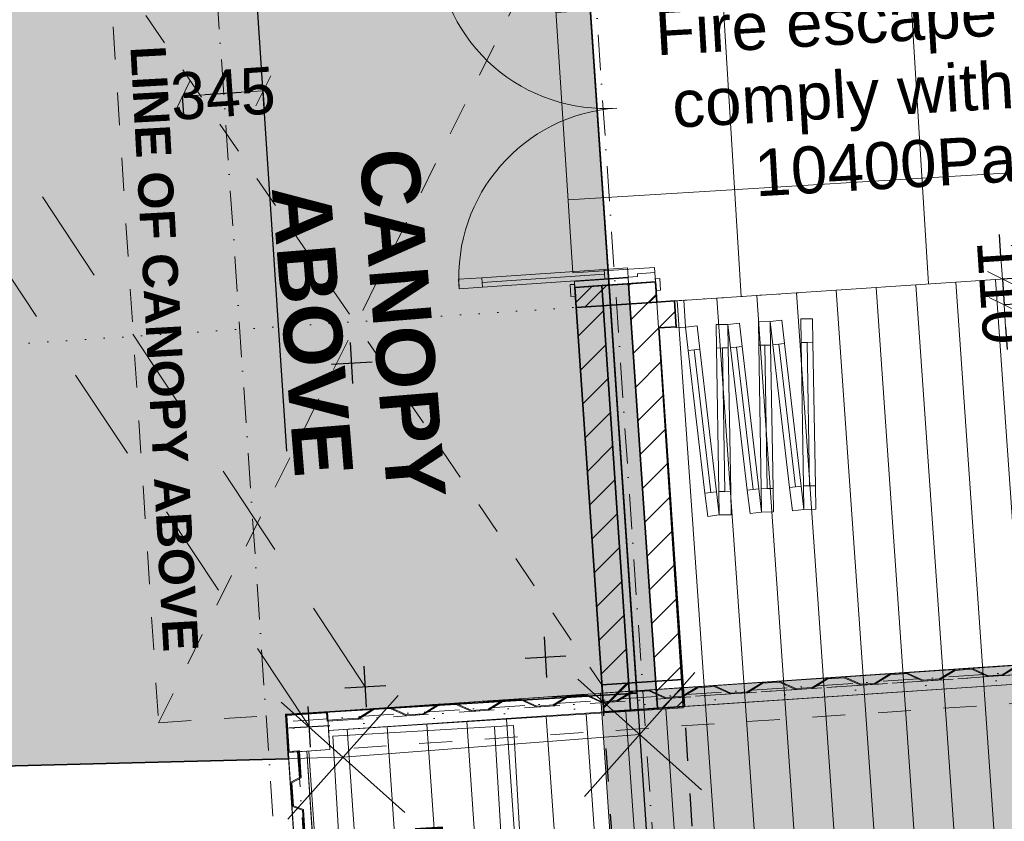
# Model space of a CAD drawing. Header units: millimetres. Extents: x -115474967 to 444143, y -74377 to 241828222.
# Tile 484 of 590: x 282155 to 286352, y 235909 to 239324. Entities that reach past the tile are written whole.
import ezdxf
from ezdxf.enums import TextEntityAlignment as Align

# ---------------------------------------------------------------- set-up
doc = ezdxf.new("R2010")
doc.units = ezdxf.units.MM
doc.header["$MEASUREMENT"] = 0
for name, pattern in [('Dashed', [280, 140, -140]), ('Dashed Small', [140, 70, -70]), ('Dense Dotted', [80, 0, -80]), ('Dot & Dashed', [280, 150, -60, 0, -70]), ('Dotted', [300, 0, -300]), ('Long Dashed', [700, 400, -300])]:
    doc.linetypes.add(name, pattern=pattern)
for name, color, linetype, lineweight in [('0_Pen_No__10', 9, 'Continuous', 20), ('0_Pen_No__128', 9, 'Continuous', 0), ('0_Pen_No__16', 9, 'Continuous', 20), ('0_Pen_No__3', 7, 'Continuous', 15), ('0_Pen_No__5', 7, 'Continuous', 5), ('0_Pen_No__6', 7, 'Continuous', 5), ('A_BEAMS_Pen_No__2', 7, 'Continuous', 20), ('A_FLOORS FINISH_Pen_No__128', 9, 'Continuous', 0), ('A_SURVEY_Pen_No__1', 7, 'Continuous', 30), ('A_SURVEY_Pen_No__6', 7, 'Continuous', 5), ('A_WALL LOAD_Pen_No__1', 7, 'Continuous', 30), ('A_WALL LOAD_Pen_No__3', 7, 'Continuous', 15), ('A_WALL LOAD_Pen_No__6', 7, 'Continuous', 5), ('B_CUT OUT_Pen_No__128', 9, 'Continuous', 0), ('B_CUT OUT_Pen_No__3', 30, 'Continuous', 15), ('B_FURN FIXED_Pen_No__4', 7, 'Continuous', 5), ('B_FURN FIXED_Pen_No__86', 255, 'Continuous', 20), ('BUILDING_Pen_No__128', 9, 'Continuous', 0), ('BUILDING_Pen_No__2', 7, 'Continuous', 20), ('C-GRID _Pen_No__5', 7, 'Continuous', 5), ('C_TEXT GA_Pen_No__6', 7, 'Continuous', 5), ('FENCE LINE_Pen_No__15', 9, 'Continuous', 20), ('SEWER LINE_Pen_No__4', 5, 'Continuous', 5), ('SPLITPOLE FENCE_Pen_No__2', 7, 'Continuous', 20), ('Structural Elements_Pen_No__161', 1, 'Continuous', 5)]:
    doc.layers.add(name, color=color, linetype=linetype, lineweight=lineweight)
for name, color, linetype, lineweight, true_color in [('0_Pen_No__7', 7, 'Continuous', 5, 0x3f3f3f), ('A_FLOORS FINISH_Pen_No__168', 7, 'Continuous', 5, 0x996633), ('A_SURVEY_Pen_No__171', 7, 'Continuous', 0, 0xe1e1e1), ('A_WALL LOAD_Pen_No__7', 7, 'Continuous', 5, 0x3f3f3f)]:
    doc.layers.add(name, color=color, linetype=linetype, lineweight=lineweight, true_color=true_color)
doc.layers.add('B_FURN FIXED', color=7, linetype='Continuous')
doc.layers.add('C_DIMS - GA', color=7, linetype='Continuous')
doc.styles.add('GENERATED_STYLE_1', font='GOTHIC.TTF')
doc.styles.add('GENERATED_STYLE_2', font='arial.ttf')
doc.styles.add('GENERATED_STYLE_6', font='GOTHICB.TTF')
doc.dimstyles.new('GENERATED_STYLE__3', dxfattribs={"dimtxt": 200, "dimasz": 95, "dimexe": 0.18, "dimexo": 2517.243423, "dimgap": 0.09, "dimtad": 1, "dimdec": 0, "dimzin": 0, "dimdsep": 46, "dimtxsty": 'GENERATED_STYLE_1', "dimblk": 'ARROWHEAD_2', "dimblk1": 'ARROWHEAD_2', "dimblk2": 'ARROWHEAD_2', "dimcen": 0.09, "dimclrd": 7, "dimclre": 7, "dimclrt": 7, "dimadec": 0, "dimazin": 0, "dimtfac": 1, "dimtdec": 4, "dimtmove": 0, "dimatfit": 3, "dimfxl": 1, "dimtolj": 1, "dimtzin": 0, "dimarcsym": 0})
pattern_1 = [(45, (426418.63, 157469.93), (-76.89786, 76.89786), [])]
pattern_2 = [(45, (426418.63, 157469.93), (-127.27922, 127.27922), [])]

# ---------------------------------------------------------------- blocks, each defined once
blk = doc.blocks.new('ARROWHEAD_2')
at = {"color": 0, "linetype": 'Continuous', "lineweight": 0}
for p, q in [((-0.378, -0.655), (0.378, 0.655)), ((0, 0), (-1, 0))]:
    blk.add_line(p, q, dxfattribs=at)
blk = doc.blocks.new('*D919')
at = {"layer": 'C_DIMS - GA', "color": 7, "linetype": 'Continuous', "lineweight": -2, "transparency": 16777216}
for p, q in [((282854.7, 238920.4), (282849.5, 238998)), ((283098.9, 239015), (282944.3, 239004.6)), ((283199, 238943.6), (283193.7, 239021.2))]:
    blk.add_line(p, q, dxfattribs=at)
at = {"layer": 'Defpoints', "color": 0, "linetype": 'Continuous', "transparency": 16777216}
for p in [(282685.8, 241432), (283030, 241455.1), (282849.5, 238998.2)]:
    blk.add_point(p, dxfattribs=at)
at = {"layer": 'C_DIMS - GA', "color": 7, "linetype": 'Continuous', "lineweight": -2, "transparency": 16777216, "xscale": 95, "yscale": 95, "zscale": 95}
for p, rotation in [((283193.7, 239021.4), 3.848130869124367), ((282849.5, 238998.2), 183.8481308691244)]:
    blk.add_blockref('ARROWHEAD_2', p, dxfattribs=dict(at, rotation=rotation))
at = {"layer": 'C_DIMS - GA', "color": 7, "linetype": 'Continuous', "lineweight": 5, "transparency": 16777216, "insert": (283021.6, 239009.8), "char_height": 200, "attachment_point": 5, "rotation": 3.8481, "style": 'GENERATED_STYLE_1'}
blk.add_mtext('\\A1;345', dxfattribs=at)
blk = doc.blocks.new('Refrigerator Side by Side 24[37]', base_point=(-142105.3, 77937.3))
at = {"layer": 'B_FURN FIXED_Pen_No__4', "color": 5, "linetype": 'Continuous', "lineweight": 5}
for p, q in [((-142185.2, 77932.6), (-142238.8, 78842.3)), ((-142128.9, 78336.6), (-142208.7, 78331.9)), ((-142141.9, 78285.8), (-142189.8, 78283)), ((-142189.8, 78283), (-142172.2, 77983.5)), ((-142124.3, 77986.3), (-142141.9, 78285.8)), ((-142172.2, 77983.5), (-142124.3, 77986.3))]:
    blk.add_line(p, q, dxfattribs=at)
at = {"layer": 'B_FURN FIXED_Pen_No__4', "color": 5, "linetype": 'Continuous', "lineweight": 5, "flags": 128}
blk.add_lwpolyline([(-142105.3, 77937.3), (-142158.9, 78847), (-142928.3, 78801.8), (-142874.7, 77892)], close=True, dxfattribs=at)
at = {"layer": 'B_FURN FIXED_Pen_No__86', "color": 255, "lineweight": 20, "style": 'GENERATED_STYLE_2'}
blk.add_attdef('txt', text='', height=120, rotation=273.3691, dxfattribs=at).set_placement((-142516.8, 78376.4), align=Align.MIDDLE_CENTER)
blk = doc.blocks.new('*D933')
at = {"layer": 'C_DIMS - GA', "color": 7, "linetype": 'Continuous', "lineweight": -2, "transparency": 16777216}
for p, q in [((283928.2, 248298.7), (284082.8, 248309.2)), ((284220.6, 247683.3), (284177.5, 248315.8)), ((284407.4, 239861.1), (283833.4, 248292.4))]:
    blk.add_line(p, q, dxfattribs=at)
at = {"layer": 'Defpoints', "color": 0, "linetype": 'Continuous', "transparency": 16777216}
for p in [(284177.5, 248315.7), (284391.6, 245171.9), (284578.4, 237349.7)]:
    blk.add_point(p, dxfattribs=at)
at = {"layer": 'C_DIMS - GA', "color": 7, "linetype": 'Continuous', "lineweight": -2, "transparency": 16777216, "xscale": 95, "yscale": 95, "zscale": 95}
for p, rotation in [((283833.4, 248292.2), 183.8948661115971), ((284177.5, 248315.7), 3.89486611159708)]:
    blk.add_blockref('ARROWHEAD_2', p, dxfattribs=dict(at, rotation=rotation))
at = {"layer": 'C_DIMS - GA', "color": 7, "linetype": 'Continuous', "lineweight": 5, "transparency": 16777216, "insert": (284005.5, 248303.9), "char_height": 200, "attachment_point": 5, "rotation": 3.8949, "style": 'GENERATED_STYLE_1'}
blk.add_mtext('\\A1;345', dxfattribs=at)
blk = doc.blocks.new('*D935')
at = {"layer": 'C_DIMS - GA', "color": 7, "linetype": 'Continuous', "lineweight": -2, "transparency": 16777216}
for p, q in [((283890.3, 248854.7), (284044.9, 248865.3)), ((284751.6, 239884.6), (284139.7, 248871.9)), ((284407.4, 239861.1), (283795.5, 248848.5))]:
    blk.add_line(p, q, dxfattribs=at)
at = {"layer": 'Defpoints', "color": 0, "linetype": 'Continuous', "transparency": 16777216}
for p in [(284139.7, 248871.7), (284922.6, 237373.1), (284578.4, 237349.7)]:
    blk.add_point(p, dxfattribs=at)
at = {"layer": 'C_DIMS - GA', "color": 7, "linetype": 'Continuous', "lineweight": -2, "transparency": 16777216, "xscale": 95, "yscale": 95, "zscale": 95}
for p, rotation in [((283795.5, 248848.3), 183.8948661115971), ((284139.7, 248871.7), 3.89486611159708)]:
    blk.add_blockref('ARROWHEAD_2', p, dxfattribs=dict(at, rotation=rotation))
at = {"layer": 'C_DIMS - GA', "color": 7, "linetype": 'Continuous', "lineweight": 5, "transparency": 16777216, "insert": (283967.6, 248860), "char_height": 200, "attachment_point": 5, "rotation": 3.8949, "style": 'GENERATED_STYLE_1'}
blk.add_mtext('\\A1;345', dxfattribs=at)
blk = doc.blocks.new('*D946')
at = {"layer": 'C_DIMS - GA', "color": 7, "linetype": 'Continuous', "lineweight": -2, "transparency": 16777216}
for p, q in [((288391.7, 239777.5), (287145.7, 239695.3)), ((288538.2, 238999.6), (288486.5, 239783.6)), ((283260.1, 239439.1), (286551.6, 239656.1)), ((283293.7, 237486.2), (283165.3, 239432.6))]:
    blk.add_line(p, q, dxfattribs=at)
at = {"layer": 'Defpoints', "color": 0, "linetype": 'Continuous', "transparency": 16777216}
for p in [(288372.6, 241511.4), (283128, 239998), (288486.5, 239783.8)]:
    blk.add_point(p, dxfattribs=at)
at = {"layer": 'C_DIMS - GA', "color": 7, "linetype": 'Continuous', "lineweight": -2, "transparency": 16777216, "xscale": 95, "yscale": 95, "zscale": 95}
for p, rotation in [((288486.5, 239783.8), 3.773374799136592), ((283165.3, 239432.8), 183.7733747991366)]:
    blk.add_blockref('ARROWHEAD_2', p, dxfattribs=dict(at, rotation=rotation))
at = {"layer": 'C_DIMS - GA', "color": 7, "linetype": 'Continuous', "lineweight": 5, "transparency": 16777216, "insert": (286848.6, 239675.7), "char_height": 200, "attachment_point": 5, "rotation": 3.7734, "style": 'GENERATED_STYLE_1'}
blk.add_mtext('\\A1;5333', dxfattribs=at)
blk = doc.blocks.new('*D951')
at = {"layer": 'C_DIMS - GA', "color": 7, "linetype": 'Continuous', "lineweight": -2, "transparency": 16777216}
for p, q in [((285382.3, 246383.7), (280360.8, 246055.9)), ((280367.2, 245961.1), (280737.6, 240286.5)), ((281155.9, 233877.2), (280784.7, 239564.8)), ((280940.7, 233768), (281161.9, 233782.4))]:
    blk.add_line(p, q, dxfattribs=at)
at = {"layer": 'Defpoints', "color": 0, "linetype": 'Continuous', "transparency": 16777216}
for p in [(287894.2, 246547.6), (280361, 246055.9), (283452.6, 233931.9)]:
    blk.add_point(p, dxfattribs=at)
at = {"layer": 'C_DIMS - GA', "color": 7, "linetype": 'Continuous', "lineweight": -2, "transparency": 16777216, "xscale": 95, "yscale": 95, "zscale": 95}
for p, rotation in [((280361, 246055.9), 93.73419209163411), ((281162.1, 233782.4), 273.7341920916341)]:
    blk.add_blockref('ARROWHEAD_2', p, dxfattribs=dict(at, rotation=rotation))
at = {"layer": 'C_DIMS - GA', "color": 7, "linetype": 'Continuous', "lineweight": 5, "transparency": 16777216, "insert": (280761.1, 239925.7), "char_height": 200, "attachment_point": 5, "rotation": 273.7342, "style": 'GENERATED_STYLE_1'}
blk.add_mtext('\\A1;12300', dxfattribs=at)
blk = doc.blocks.new('*D961')
at = {"layer": 'C_DIMS - GA', "color": 7, "linetype": 'Continuous', "lineweight": -2, "transparency": 16777216}
for p, q in [((286338.3, 238314.1), (286332, 238408.8)), ((287211.8, 238276.8), (286344.4, 238219.3)), ((286344.6, 238219.3), (286351.9, 238109.5)), ((287219.1, 238167.1), (286351.7, 238109.5)), ((286358.2, 238014.7), (286364.5, 237919.9))]:
    blk.add_line(p, q, dxfattribs=at)
at = {"layer": 'Defpoints', "color": 0, "linetype": 'Continuous', "transparency": 16777216}
for p in [(289723.5, 238443.6), (289730.8, 238333.8), (286351.9, 238109.5)]:
    blk.add_point(p, dxfattribs=at)
at = {"layer": 'C_DIMS - GA', "color": 7, "linetype": 'Continuous', "lineweight": -2, "transparency": 16777216, "xscale": 95, "yscale": 95, "zscale": 95}
for p, rotation in [((286344.6, 238219.3), 273.7985553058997), ((286351.9, 238109.5), 93.79855530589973)]:
    blk.add_blockref('ARROWHEAD_2', p, dxfattribs=dict(at, rotation=rotation))
at = {"layer": 'C_DIMS - GA', "color": 7, "linetype": 'Continuous', "lineweight": 5, "transparency": 16777216, "insert": (286348.2, 238164.4), "char_height": 200, "attachment_point": 5, "rotation": 273.7986, "style": 'GENERATED_STYLE_1'}
blk.add_mtext('\\A1;110', dxfattribs=at)

msp = doc.modelspace()

# ---------------------------------------------------------------- hatches: boundary and pattern name
at = {"layer": '0_Pen_No__128', "linetype": 'Continuous', "lineweight": 0}
h = msp.add_hatch(dxfattribs=at)
h.set_pattern_fill('PATTERN__DECK_II_ANGLE', color=9, style=0, pattern_type=2)
h.set_pattern_definition([(94, (426418.63, 157469.93), (169.58589, 11.8586), [])])
h.paths.add_polyline_path([(283477.49492, 236214.74334), (283379.70335, 236208.35415), (283517.52957, 234098.85153), (283620.55157, 234104.24178), (283624.87323, 234023.69027), (295124.17676, 234775.00798), (295117.38012, 234879.03158), (295190.93527, 234883.83711), (295125.71097, 235819.88069), (295115.77394, 235819.92223), (295099.93541, 236055.39006), (295116.20444, 236055.48211), (295053.65588, 236985.38096), (295037.45409, 236984.29116), (295036.94333, 236992.37877), (294975.51327, 236988.14295), (294964.64115, 237149.77756), (294922.76306, 237146.56113), (294809.50293, 238785.9965), (284871.46964, 238121.45541), (284982.93354, 236393.01496), (283472.14871, 236296.56896)])
at = {"layer": '0_Pen_No__7', "linetype": 'Continuous', "lineweight": 5, "true_color": 0x000000}
h = msp.add_hatch(dxfattribs=at)
h.set_pattern_fill('ANSI31', color=18, scale=870, style=0)
h.set_pattern_definition(pattern_1)
h.paths.add_polyline_path([(284865.7728, 238207.39413), (284751.03848, 238199.58222), (284874.1749, 236391.06342), (284988.90927, 236398.87533)])
h = msp.add_hatch(dxfattribs=at)
h.set_pattern_fill('ANSI31', color=18, scale=870, style=0)
h.set_pattern_definition(pattern_1)
h.paths.add_polyline_path([(284636.30411, 238191.77032), (284521.56971, 238183.95839), (284644.70618, 236375.43963), (284759.44053, 236383.25151)])
h = msp.add_hatch(dxfattribs=at)
h.set_pattern_fill('ANSI31', color=18, scale=870, style=0)
h.set_pattern_definition(pattern_1)
h.paths.add_polyline_path([(284871.62344, 238121.46534), (284879.09565, 238011.71926), (284953.60726, 238016.66647), (284946.3198, 238126.42484)])
at = {"layer": 'A_FLOORS FINISH_Pen_No__128', "linetype": 'Continuous', "lineweight": 0}
h = msp.add_hatch(dxfattribs=at)
h.set_pattern_fill('PATTERN__TILES_ANGLED', color=9, style=0, pattern_type=2)
h.set_pattern_definition([(93.5, (426418.6, 157469.9), (798.508, 48.839), []), (183.5, (426418.6, 157469.9), (-48.839, 798.508), [])])
h.paths.add_polyline_path([(286415.73335, 243490.27373), (284170.1251, 243343.33297), (284170.18474, 243342.42161), (282907.08813, 243259.77123), (283152.21209, 239654.47485), (284415.81699, 239737.16066), (284512.80139, 238246.16947), (284861.57786, 238268.99208), (284871.46964, 238121.45541), (294809.54082, 238785.46505), (294681.7275, 240634.84564), (296292.52511, 240746.02175), (296124.99837, 242996.49462), (297098.08165, 243064.59046), (296985.80221, 244781.22992), (293842.13669, 244575.70101), (293710.96244, 246581.19347), (286245.80548, 246094.1274)])
at = {"layer": 'A_SURVEY_Pen_No__171', "linetype": 'Continuous', "lineweight": 0, "true_color": 0xdadada}
h = msp.add_hatch(dxfattribs=at)
h.set_pattern_fill('PATTERN__PAVING', color=254, style=0, pattern_type=2)
h.set_pattern_definition([(0, (426418.63, 157469.93), (0, 400), [300, -100]), (0, (426718.63, 157569.93), (0, 400), [300, -100]), (0, (426618.63, 157669.93), (0, 400), [300, -100]), (0, (426518.63, 157769.93), (0, 400), [300, -100]), (90, (426618.63, 157469.93), (-400, 0), [300, -100]), (90, (426518.63, 157569.93), (-400, 0), [300, -100]), (90, (426418.63, 157669.93), (-400, 0), [300, -100]), (90, (426718.63, 157769.93), (-400, 0), [300, -100])])
h.paths.add_polyline_path([(274322.98051, 244375.21841), (284115.61369, 246300.65971), (284785.88918, 236455.70513), (283289.02398, 236364.4322), (283301.70427, 236175.91624), (280857.38946, 236112.57811), (278437.71445, 236041.0463), (276980.44516, 236207.41591), (275922.74607, 239357.79277), (276575.32784, 239577.01794), (275842.87497, 241775.46185), (278674.9358, 240379.24739), (280388.07276, 240548.36975), (280253.59399, 242041.12579), (279065.36752, 241941.0965), (274426.98035, 243846.28358)])
h.paths.add_polyline_path([(279904.65045, 242112.72932), (279993.27261, 243158.98261), (278947.01916, 243247.60476), (278858.39703, 242201.35142)], flags=0)
at = {"layer": 'A_WALL LOAD_Pen_No__6', "linetype": 'Continuous', "lineweight": 5}
h = msp.add_hatch(dxfattribs=at)
h.set_pattern_fill('_WALL_EXTERNAL', style=0, pattern_type=2)
h.set_pattern_definition(pattern_2)
h.paths.add_polyline_path([(284871.62344, 238121.46533), (284527.42035, 238098.0296), (284521.56973, 238183.95838), (284865.77282, 238207.39411)])
h = msp.add_hatch(dxfattribs=at)
h.set_pattern_fill('_WALL_EXTERNAL', style=0, pattern_type=2)
h.set_pattern_definition(pattern_2)
h.paths.add_polyline_path([(284988.90926, 236398.87534), (284644.70617, 236375.43961), (284636.89426, 236490.17398), (284981.09735, 236513.6097)])
at = {"layer": 'A_WALL LOAD_Pen_No__7', "linetype": 'Continuous', "lineweight": 5, "true_color": 0x9f07ff}
msp.add_hatch(color=190, dxfattribs=at).paths.add_polyline_path([(284636.30411, 238191.77023), (284759.44055, 236383.25153), (284874.1749, 236391.06344), (284751.03841, 238199.5822)])
at = {"layer": 'B_CUT OUT_Pen_No__128', "linetype": 'Continuous', "lineweight": 0, "true_color": 0x2f2f2f}
msp.add_hatch(color=250, dxfattribs=at).paths.add_polyline_path([(284630.76089, 236454.57103), (284743.91116, 234792.62847), (295067.01292, 235495.45766), (294953.86265, 237157.40023)])

# ---------------------------------------------------------------- linework, layer by layer
at = {"layer": '0_Pen_No__10', "color": 25, "linetype": 'Dot & Dashed', "lineweight": 20, "true_color": 0x996633}
msp.add_line((283320.96974, 236336.51316), (289335.37927, 236741.06473), dxfattribs=at)
at = {"layer": '0_Pen_No__16', "color": 8, "linetype": 'Dense Dotted', "lineweight": 20}
msp.add_line((285472.62242, 238160.81265), (282008.9428, 237934.16351), dxfattribs=at)
at = {"layer": '0_Pen_No__3', "color": 30, "linetype": 'Continuous', "lineweight": 15}
for p, q in [((294964.64207, 237149.77768), (284977.18903, 236478.20387)), ((294970.00929, 237069.95793), (284982.55625, 236398.38411)), ((283466.6227, 236376.37811), (289228.48063, 236763.94212)), ((283471.99167, 236296.55847), (289233.8496, 236684.12248)), ((284977.18903, 236478.20387), (284982.55625, 236398.38411)), ((283466.6227, 236376.37811), (283289.02401, 236364.43216)), ((283289.02401, 236364.43216), (283299.89617, 236202.7974)), ((283477.49485, 236214.74334), (283466.6227, 236376.37811)), ((283471.99167, 236296.55847), (283466.6227, 236376.37811)), ((283299.89617, 236202.7974), (283477.49485, 236214.74334)), ((283299.89617, 236202.7974), (283379.7158, 236208.16636)), ((283299.89617, 236202.7974), (283441.77109, 234093.56353)), ((283379.7158, 236208.16636), (283521.59072, 234098.93249))]:
    msp.add_line(p, q, dxfattribs=at)
at = {"layer": '0_Pen_No__3', "color": 30, "linetype": 'Dotted', "lineweight": 15}
for p, q in [((283318.95637, 236366.44552), (289333.36591, 236770.99709)), ((283322.9831, 236306.58079), (289337.39263, 236711.13236)), ((283322.9831, 236306.58079), (283318.95637, 236366.44552))]:
    msp.add_line(p, q, dxfattribs=at)
at = {"layer": '0_Pen_No__3', "color": 30, "linetype": 'Dashed Small', "lineweight": 15}
for p, q in [((283466.6227, 236376.37811), (283289.02401, 236364.43216)), ((283289.02401, 236364.43216), (283299.89617, 236202.7974)), ((283477.49485, 236214.74334), (283466.6227, 236376.37811)), ((283299.89617, 236202.7974), (283477.49485, 236214.74334))]:
    msp.add_line(p, q, dxfattribs=at)
at = {"layer": '0_Pen_No__3', "color": 30, "linetype": 'Continuous', "lineweight": 15}
msp.add_lwpolyline([(283477.49492, 236214.74334), (283472.14871, 236296.56896), (284982.93354, 236393.01496), (284871.46964, 238121.45541), (294809.50293, 238785.9965), (294922.76306, 237146.56113), (294964.64115, 237149.77756), (294975.51327, 236988.14295), (295036.94333, 236992.37877), (295037.45409, 236984.29116), (295053.65588, 236985.38096), (295116.20444, 236055.48211), (295099.93541, 236055.39006), (295115.77394, 235819.92223), (295125.71097, 235819.88069), (295190.93527, 234883.83711), (295117.38012, 234879.03158), (295124.17676, 234775.00798), (283624.87323, 234023.69027), (283620.55157, 234104.24178), (283517.52957, 234098.85153), (283379.70335, 236208.35415)], close=True, dxfattribs=at)
for points in [[(286410.23369, 236570.36733), (286344.8031, 236529.88486), (286282.95579, 236525.72478), (286212.69312, 236557.08001), (286142.83791, 236552.38129), (286077.40732, 236511.89882), (286005.58261, 236507.06762), (285935.31986, 236538.42285), (285865.46473, 236533.72414), (285800.03405, 236493.24166), (285740.18232, 236489.21581), (285669.91957, 236520.57104), (285600.06445, 236515.87233), (285534.63377, 236475.38985), (285462.80906, 236470.55865), (285392.54631, 236501.91389), (285322.69118, 236497.21517), (285257.2605, 236456.73269), (285185.43579, 236451.9015), (285115.17313, 236483.25673), (285045.31792, 236478.55801), (284979.88733, 236438.07554), (284908.06262, 236433.24434), (284837.79986, 236464.59957), (284767.94474, 236459.90086), (284702.51406, 236419.41838), (284636.67584, 236414.98986), (284566.41309, 236446.34509), (284496.55797, 236441.64637), (284431.12729, 236401.1639), (284359.30258, 236396.3327), (284289.03991, 236427.68794), (284219.1847, 236422.98922), (284153.75411, 236382.50675), (284081.9294, 236377.67555), (284011.66665, 236409.03078), (283941.81152, 236404.33206), (283876.38084, 236363.84959), (283804.55613, 236359.01839), (283734.29338, 236390.37362), (283664.43826, 236385.67491), (283599.00758, 236345.19243), (283465.31619, 236336.19985), (283462.90015, 236372.1187), (283293.28345, 236360.70965), (283303.61871, 236207.05684), (283343.52856, 236209.74132), (283343.79701, 236205.75033), (283302.88937, 236202.99873), (283302.45207, 236203.00131), (283301.48518, 236203.24368), (283300.71387, 236203.73304), (283300.24771, 236204.24706), (283299.81125, 236205.14106), (283299.69483, 236205.7906), (283289.29246, 236360.4412), (283289.3255, 236361.28818), (283289.9622, 236362.93888), (283290.83437, 236363.87222), (283292.1688, 236364.5512), (283293.015, 236364.70065), (283463.62949, 236376.17681), (283464.92863, 236375.97546), (283465.805, 236375.44242), (283466.47408, 236374.60229), (283466.82404, 236373.38486), (283469.03873, 236340.45929), (283528.90346, 236344.48602), (283597.74788, 236349.11675), (283663.17856, 236389.59922), (283735.01618, 236394.43129), (283805.27893, 236363.07606), (283875.12115, 236367.77391), (283940.55182, 236408.25638), (284012.38945, 236413.08845), (284082.6522, 236381.73322), (284152.49432, 236386.43106), (284217.925, 236426.91353), (284289.76271, 236431.74561), (284360.02538, 236400.39037), (284429.86759, 236405.08822), (284495.29827, 236445.57069), (284567.13589, 236450.40276), (284637.39864, 236419.04753), (284701.25436, 236423.3427), (284766.68504, 236463.82518), (284838.52266, 236468.65724), (284908.78542, 236437.30201), (284978.62763, 236441.99986), (285044.05822, 236482.48233), (285115.89593, 236487.3144), (285186.15868, 236455.95917), (285256.00081, 236460.65701), (285321.43148, 236501.13949), (285393.26911, 236505.97155), (285463.53186, 236474.61632), (285533.37407, 236479.31417), (285598.80475, 236519.79665), (285670.64237, 236524.62871), (285740.90512, 236493.27348), (285798.77435, 236497.16598), (285864.20503, 236537.64846), (285936.04266, 236542.48052), (286006.30541, 236511.12529), (286076.14762, 236515.82314), (286141.57821, 236556.30561), (286213.41592, 236561.13768), (286283.67859, 236529.78244), (286343.54331, 236533.80917), (286408.97399, 236574.29164)], [(283367.8902, 235847.55971), (283360.50787, 235957.3117), (283318.39228, 235972.51953), (283311.41263, 236076.28506), (283351.11218, 236096.99608), (283343.52852, 236209.74131), (283347.5195, 236210.00976), (283355.27849, 236094.65798), (283315.57893, 236073.94699), (283322.20794, 235975.39449), (283364.32353, 235960.18669), (283372.05651, 235845.22165)]]:
    msp.add_lwpolyline(points, dxfattribs=at)
at = {"layer": '0_Pen_No__5', "color": 4, "linetype": 'Dot & Dashed', "lineweight": 5}
for p, q in [((294967.34037, 237109.64936), (284979.88733, 236438.07554)), ((283469.32188, 236336.24984), (289231.17981, 236723.81385)), ((283340.02443, 236205.49657), (283481.89935, 234096.2627))]:
    msp.add_line(p, q, dxfattribs=at)
at = {"layer": '0_Pen_No__6', "color": 7, "linetype": 'Dashed', "lineweight": 5}
for p, q in [((282746.94548, 236329.09248), (284417.02784, 239698.13671)), ((282535.43491, 239573.47273), (284636.89426, 236490.17398))]:
    msp.add_line(p, q, dxfattribs=at)
msp.add_lwpolyline([(284417.02784, 239698.13671), (282744.65054, 239586.96331), (282535.43491, 239573.47273), (282746.94548, 236329.09248), (284628.66809, 236451.76745)], dxfattribs=at)
at = {"layer": 'A_BEAMS_Pen_No__2', "color": 1, "linetype": 'Dashed', "lineweight": 25}
for p, q in [((285058.40838, 235329.42184), (284988.90926, 236398.87534)), ((284740.92775, 234962.22252), (284644.70617, 236375.43961))]:
    msp.add_line(p, q, dxfattribs=at)
at = {"layer": 'A_FLOORS FINISH_Pen_No__168', "color": 25, "linetype": 'Continuous', "lineweight": 5, "true_color": 0x996633, "flags": 128}
msp.add_lwpolyline([(286415.73335, 243490.27373), (284170.1251, 243343.33297), (284170.18474, 243342.42161), (282907.08813, 243259.77123), (283152.21209, 239654.47485), (284415.81699, 239737.16066), (284512.80139, 238246.16947), (284861.57786, 238268.99208), (284871.46964, 238121.45541), (294809.54082, 238785.46505), (294681.7275, 240634.84564), (296292.52511, 240746.02175), (296124.99837, 242996.49462), (297098.08165, 243064.59046), (296985.80221, 244781.22992), (293842.13669, 244575.70101), (293710.96244, 246581.19347), (286245.80548, 246094.1274)], close=True, dxfattribs=at)
at = {"layer": 'A_SURVEY_Pen_No__1', "color": 214, "linetype": 'Continuous', "lineweight": 35, "flags": 128}
msp.add_lwpolyline([(274322.98051, 244375.21841), (284115.61369, 246300.65971), (284785.88918, 236455.70513), (283289.02398, 236364.4322), (283301.70427, 236175.91624), (280857.38946, 236112.57811), (278437.71445, 236041.0463), (276980.44516, 236207.41591), (275922.74607, 239357.79277), (276575.32784, 239577.01794), (275842.87497, 241775.46185), (278674.9358, 240379.24739), (280388.07276, 240548.36975), (280253.59399, 242041.12579), (279065.36752, 241941.0965), (274426.98035, 243846.28358)], close=True, dxfattribs=at)
at = {"layer": 'A_WALL LOAD_Pen_No__1', "color": 214, "linetype": 'Continuous', "lineweight": 35}
for p, q in [((284751.03845, 238199.5822), (284636.30409, 238191.77029)), ((284751.03845, 238199.5822), (284636.30409, 238191.77029)), ((284751.03845, 238199.5822), (284636.30409, 238191.77029)), ((284865.77282, 238207.39411), (284751.03845, 238199.5822)), ((284865.77282, 238207.39411), (284751.03845, 238199.5822)), ((284865.77282, 238207.39411), (284751.03845, 238199.5822)), ((284751.03848, 238199.5822), (284874.17492, 236391.06344)), ((284865.77282, 238207.39411), (284868.28621, 238170.47957)), ((284865.77282, 238207.39411), (284868.28621, 238170.47957)), ((284865.77282, 238207.39411), (284868.28621, 238170.47957)), ((284636.30409, 238191.77029), (284521.56973, 238183.95838)), ((284636.30409, 238191.77029), (284521.56973, 238183.95838)), ((284636.30409, 238191.77029), (284521.56973, 238183.95838)), ((284521.56973, 238183.95838), (284524.08312, 238147.04385)), ((284521.56973, 238183.95838), (284524.08312, 238147.04385)), ((284521.56973, 238183.95838), (284524.08312, 238147.04385)), ((284636.30407, 238191.77025), (284759.44054, 236383.25153)), ((284946.31985, 238126.42476), (284953.60721, 238016.66642)), ((284946.31985, 238126.42476), (284953.60721, 238016.66642)), ((284946.31985, 238126.42476), (284953.60721, 238016.66642)), ((284874.1749, 236391.06343), (284759.44053, 236383.25152)), ((284874.1749, 236391.06343), (284759.44053, 236383.25152)), ((284988.90926, 236398.87534), (284874.1749, 236391.06343)), ((284988.90926, 236398.87534), (284874.1749, 236391.06343)), ((284759.44053, 236383.25152), (284644.70617, 236375.43961)), ((284759.44053, 236383.25152), (284644.70617, 236375.43961))]:
    msp.add_line(p, q, dxfattribs=at)
at = {"layer": 'A_WALL LOAD_Pen_No__1', "color": 214, "linetype": 'Continuous', "lineweight": 35, "flags": 128}
for points in [[(284871.62344, 238121.46533), (284527.42035, 238098.0296), (284521.56973, 238183.95838), (284865.77282, 238207.39411)], [(284988.90926, 236398.87534), (284644.70617, 236375.43961), (284636.89426, 236490.17398), (284981.09735, 236513.6097)]]:
    msp.add_lwpolyline(points, close=True, dxfattribs=at)
at = {"layer": 'A_WALL LOAD_Pen_No__1', "color": 214, "linetype": 'Continuous', "lineweight": 35}
for points in [[(284871.62344, 238121.46533), (284865.77282, 238207.39413)], [(284521.56973, 238183.95836), (284644.70617, 236375.43965)], [(284946.31986, 238126.42476), (284871.62344, 238121.46533)], [(284879.09571, 238011.71926), (284953.60719, 238016.66642)], [(284988.90926, 236398.87533), (284879.09571, 238011.71926)]]:
    msp.add_lwpolyline(points, dxfattribs=at)
at = {"layer": 'A_WALL LOAD_Pen_No__3', "color": 30, "linetype": 'Continuous', "lineweight": 15}
for p, q in [((284520.68664, 238196.92835), (284501.73053, 238195.63769)), ((284501.73053, 238195.63769), (284505.12701, 238145.75319)), ((284749.34021, 238224.52445), (284519.87149, 238208.90064)), ((284519.87149, 238208.90064), (284521.56973, 238183.95838)), ((284524.08312, 238147.04385), (284520.68664, 238196.92835)), ((284521.56973, 238183.95838), (284751.03845, 238199.5822)), ((284751.03845, 238199.5822), (284749.34021, 238224.52445)), ((284883.84584, 238221.65474), (284864.88973, 238220.36408)), ((284864.88973, 238220.36408), (284868.28621, 238170.47957)), ((284887.24233, 238171.77023), (284883.84584, 238221.65474)), ((284868.28621, 238170.47957), (284887.24233, 238171.77023)), ((284505.12701, 238145.75319), (284524.08312, 238147.04385))]:
    msp.add_line(p, q, dxfattribs=at)
for centre, start, end in [((284651.04604, 239668.18205), 183.89508067, 273.89508067), ((284749.13642, 238227.51752), 93.89508067, 183.89508067)]:
    msp.add_arc(centre, 722, start, end, dxfattribs=at)
at = {"layer": 'A_WALL LOAD_Pen_No__6', "color": 7, "linetype": 'Continuous', "lineweight": 5}
for p, q in [((284127.21458, 238205.21909), (284648.00882, 238240.67836)), ((284746.41924, 238267.42513), (284646.65023, 238260.63216)), ((284646.65023, 238260.63216), (284649.36741, 238220.72456)), ((284749.13642, 238227.51752), (284746.41924, 238267.42513)), ((284863.05563, 238247.30171), (284788.22887, 238242.20699)), ((284788.22887, 238242.20699), (284789.04403, 238230.23471)), ((284865.77282, 238207.39411), (284863.05563, 238247.30171)), ((284125.85599, 238225.1729), (284026.08698, 238218.37993)), ((284026.08698, 238218.37993), (284028.80416, 238178.47233)), ((284128.57317, 238185.26529), (284125.85599, 238225.1729)), ((284649.36741, 238220.72456), (284749.13642, 238227.51752)), ((284789.04403, 238230.23471), (284749.13642, 238227.51752)), ((284749.13642, 238227.51752), (284751.03845, 238199.5822)), ((284751.03845, 238199.5822), (284865.77282, 238207.39411)), ((284028.80416, 238178.47233), (284128.57317, 238185.26529)), ((284946.31985, 238126.42476), (284986.23198, 238129.07471)), ((284953.93846, 238011.6774), (284946.31985, 238126.42476)), ((284986.23198, 238129.07471), (284993.85058, 238014.32735)), ((285124.31551, 238025.49055), (285174.30881, 238026.3088)), ((285174.30881, 238026.3088), (285223.97146, 238032.10717)), ((285174.30881, 238026.3088), (285175.94532, 237926.3222)), ((285185.90554, 237926.9835), (285174.30881, 238026.3088)), ((285223.97146, 238032.10717), (285235.56819, 237932.78186)), ((285304.77373, 238037.472), (285354.76704, 238038.29026)), ((285306.41024, 237937.48539), (285304.77373, 238037.472)), ((285354.76704, 238038.29026), (285404.42969, 238044.08862)), ((285354.76704, 238038.29026), (285356.40354, 237938.30365)), ((285366.36376, 237938.96495), (285354.76704, 238038.29026)), ((285404.42969, 238044.08862), (285416.02641, 237944.76332)), ((285485.23196, 238049.45345), (285535.22526, 238050.27171)), ((285486.86847, 237949.46685), (285485.23196, 238049.45345)), ((285535.22526, 238050.27171), (285536.86177, 237950.2851)), ((284993.85058, 238014.32735), (284953.93846, 238011.6774)), ((284993.85058, 238014.32735), (285043.51324, 238020.12572)), ((285005.44731, 237915.00205), (284993.85058, 238014.32735)), ((285043.51324, 238020.12572), (285055.10996, 237920.80041)), ((285125.95201, 237925.50394), (285124.31551, 238025.49055)), ((285416.02641, 237944.76332), (285366.36376, 237938.96495)), ((285462.08008, 237334.73822), (285391.19509, 237941.86413)), ((285536.86177, 237950.2851), (285486.86847, 237949.46685)), ((285511.86512, 237949.87597), (285521.86828, 237338.70783)), ((285055.10996, 237920.80041), (285005.44731, 237915.00205)), ((285101.16363, 237310.77531), (285030.27864, 237917.90123)), ((285175.94532, 237926.3222), (285125.95201, 237925.50394)), ((285150.94867, 237925.91307), (285160.95182, 237314.74493)), ((285235.56819, 237932.78186), (285185.90554, 237926.9835)), ((285281.62185, 237322.75676), (285210.73686, 237929.88268)), ((285356.40354, 237938.30365), (285306.41024, 237937.48539)), ((285331.40689, 237937.89452), (285341.41005, 237326.72638)), ((285076.3323, 237307.87613), (285125.99495, 237313.67449)), ((285125.99495, 237313.67449), (285137.59168, 237214.34919)), ((285135.95517, 237314.3358), (285185.94848, 237315.15405)), ((285137.59168, 237214.34919), (285135.95517, 237314.3358)), ((285185.94848, 237315.15405), (285187.58498, 237215.16744)), ((285256.79053, 237319.85758), (285306.45318, 237325.65595)), ((285268.38725, 237220.53228), (285256.79053, 237319.85758)), ((285306.45318, 237325.65595), (285318.04991, 237226.33064)), ((285316.4134, 237326.31725), (285366.4067, 237327.1355)), ((285318.04991, 237226.33064), (285316.4134, 237326.31725)), ((285366.4067, 237327.1355), (285368.04321, 237227.1489)), ((285437.24875, 237331.83903), (285486.91141, 237337.6374)), ((285448.84548, 237232.51373), (285437.24875, 237331.83903)), ((285486.91141, 237337.6374), (285498.50813, 237238.31209)), ((285496.87162, 237338.2987), (285546.86493, 237339.11696)), ((285498.50813, 237238.31209), (285496.87162, 237338.2987)), ((285546.86493, 237339.11696), (285548.50144, 237239.13035)), ((285087.92903, 237208.55083), (285076.3323, 237307.87613)), ((285498.50813, 237238.31209), (285448.84548, 237232.51373)), ((285548.50144, 237239.13035), (285498.50813, 237238.31209)), ((285137.59168, 237214.34919), (285087.92903, 237208.55083)), ((285187.58498, 237215.16744), (285137.59168, 237214.34919)), ((285318.04991, 237226.33064), (285268.38725, 237220.53228)), ((285368.04321, 237227.1489), (285318.04991, 237226.33064))]:
    msp.add_line(p, q, dxfattribs=at)
for points in [[(284127.21458, 238205.21909), (284648.00882, 238240.67836), (284646.65023, 238260.63216), (284125.85599, 238225.1729)], [(284128.57317, 238185.26529), (284649.36741, 238220.72456), (284648.00882, 238240.67836), (284127.21458, 238205.21909)], [(285437.24875, 237331.83903), (285366.36376, 237938.96495), (285391.19509, 237941.86413), (285462.08008, 237334.73822)], [(285462.08008, 237334.73822), (285391.19509, 237941.86413), (285416.02641, 237944.76332), (285486.91141, 237337.6374)], [(285511.86512, 237949.87597), (285521.86828, 237338.70783), (285496.87162, 237338.2987), (285486.86847, 237949.46685)], [(285536.86177, 237950.2851), (285546.86493, 237339.11696), (285521.86828, 237338.70783), (285511.86512, 237949.87597)], [(285076.3323, 237307.87613), (285005.44731, 237915.00205), (285030.27864, 237917.90123), (285101.16363, 237310.77531)], [(285101.16363, 237310.77531), (285030.27864, 237917.90123), (285055.10996, 237920.80041), (285125.99495, 237313.67449)], [(285150.94867, 237925.91307), (285160.95182, 237314.74493), (285135.95517, 237314.3358), (285125.95201, 237925.50394)], [(285175.94532, 237926.3222), (285185.94848, 237315.15405), (285160.95182, 237314.74493), (285150.94867, 237925.91307)], [(285256.79053, 237319.85758), (285185.90554, 237926.9835), (285210.73686, 237929.88268), (285281.62185, 237322.75676)], [(285281.62185, 237322.75676), (285210.73686, 237929.88268), (285235.56819, 237932.78186), (285306.45318, 237325.65595)], [(285331.40689, 237937.89452), (285341.41005, 237326.72638), (285316.4134, 237326.31725), (285306.41024, 237937.48539)], [(285356.40354, 237938.30365), (285366.4067, 237327.1355), (285341.41005, 237326.72638), (285331.40689, 237937.89452)]]:
    msp.add_lwpolyline(points, close=True, dxfattribs=at)
at = {"layer": 'B_CUT OUT_Pen_No__3', "color": 30, "linetype": 'Continuous', "lineweight": 15}
msp.add_lwpolyline([(284630.76089, 236454.57103), (284743.91116, 234792.62847), (295067.01292, 235495.45766), (294953.86265, 237157.40023)], close=True, dxfattribs=at)
at = {"layer": 'BUILDING_Pen_No__128', "color": 9, "linetype": 'Long Dashed', "lineweight": 0}
for p, q in [((283628.56813, 236482.8151), (280875.6988, 240656.39707)), ((283389.94008, 236311.90678), (280619.55706, 240476.47374))]:
    msp.add_line(p, q, dxfattribs=at)
at = {"layer": 'BUILDING_Pen_No__2', "color": 1, "linetype": 'Continuous', "lineweight": 25}
msp.add_line((284115.61376, 246300.65964), (284886.95755, 234971.22088), dxfattribs=at)
at = {"layer": 'C-GRID _Pen_No__5', "color": 4, "linetype": 'Dot & Dashed', "lineweight": 5}
for p, q in [((283879.15716, 250158.37399), (285115.56943, 231998.04468)), ((282272.9971, 250053.27339), (283509.40937, 231892.94408))]:
    msp.add_line(p, q, dxfattribs=at)
at = {"layer": 'FENCE LINE_Pen_No__15', "color": 7, "linetype": 'Continuous', "lineweight": 20}
for p, q in [((285033.22187, 236543.03274), (284562.59574, 236015.29128)), ((285061.77954, 236043.84895), (284534.03808, 236514.47508)), ((283768.75787, 236445.79189), (283298.13174, 235918.05043)), ((283768.75787, 236445.79189), (283298.13174, 235918.05043)), ((283797.31553, 235946.60809), (283269.57407, 236417.23422)), ((283797.31553, 235946.60809), (283269.57407, 236417.23422)), ((284797.90881, 236279.16201), (283533.4448, 236181.92116)), ((283533.4448, 236181.92116), (280857.3895, 236112.57816))]:
    msp.add_line(p, q, dxfattribs=at)
at = {"layer": 'SEWER LINE_Pen_No__4', "color": 5, "linetype": 'Dashed', "lineweight": 5}
for p, q in [((283289.02401, 236364.43216), (294964.64119, 237149.77763)), ((283299.89617, 236202.7974), (294975.51334, 236988.14286))]:
    msp.add_line(p, q, dxfattribs=at)
at = {"layer": 'SPLITPOLE FENCE_Pen_No__2', "color": 1, "linetype": 'Continuous', "lineweight": 25}
for p, q in [((283575.68109, 237774.94991), (283565.7483, 237948.57367)), ((283483.90282, 237856.79539), (283657.52658, 237866.72819)), ((284401.58759, 236522.07663), (284391.65479, 236695.70038)), ((284309.80931, 236603.92211), (284483.43307, 236613.8549)), ((283633.53453, 236396.00322), (283623.60174, 236569.62698)), ((283541.75626, 236477.8487), (283715.38001, 236487.78149)), ((283394.90648, 236225.09491), (283384.97368, 236398.71866)), ((283303.1282, 236306.94039), (283476.75196, 236316.87318))]:
    msp.add_line(p, q, dxfattribs=at)
at = {"layer": 'Structural Elements_Pen_No__161', "color": 1, "linetype": 'Continuous', "lineweight": 5}
msp.add_lwpolyline([(283452.64324, 233931.92877), (283289.02401, 236364.43216), (295142.23988, 237161.72357), (295305.85911, 234729.22018)], close=True, dxfattribs=at)

# ---------------------------------------------------------------- block references
at = {"layer": 'B_FURN FIXED', "color": 5, "linetype": 'Continuous', "lineweight": 5}
msp.add_blockref('Refrigerator Side by Side 24[37]', (284313.28735, 235407.25072), dxfattribs=at).add_auto_attribs({'txt': 'F'})

# ---------------------------------------------------------------- texts
at = {"layer": 'A_SURVEY_Pen_No__6', "color": 7, "linetype": 'Continuous', "lineweight": 5, "insert": (282771.48145, 237922.75915), "char_height": 150, "attachment_point": 5, "rotation": 273.13599878, "style": 'GENERATED_STYLE_6'}
msp.add_mtext('\\A1;{\\pqc;\\fArial|b1|i0|c0|p34;LINE OF \\fArial|b1|i0|c0|p34;CANOPY\\fArial|b1|i0|c0|p34; ABOVE}', dxfattribs=at)
at = {"layer": 'C_TEXT GA_Pen_No__6', "color": 7, "linetype": 'Continuous', "lineweight": 5, "attachment_point": 5}
for s, insert, char_height, width, rotation, line_spacing_factor, style in [('\\A1;{\\pqc;\\fArial|b0|i0|c0|p34;Fire escape door to comply with SANS 10400Part -T}', (286083.31504, 239028.87303), 200, 2411.9641414, 3.32666921, 0.936803, 'GENERATED_STYLE_2'), ('\\A1;{\\pqc;\\fArial|b1|i0|c0|p34;CANOPY ABOVE}', (283594.1782, 238014.6017), 250, 1683.7176338, 274.62896005, 0.9248, 'GENERATED_STYLE_6')]:
    msp.add_mtext(s, dxfattribs=dict(at, insert=insert, char_height=char_height, width=width, rotation=rotation, line_spacing_factor=line_spacing_factor, style=style))

# ---------------------------------------------------------------- dimensions: what is measured, and where the dimension line sits
at = {"layer": 'C_DIMS - GA', "color": 7, "linetype": 'Continuous', "lineweight": 5}
for base, p1, p2, angle, picture, middle, turn in [((284139.71443, 248871.73047), (284578.37237, 237349.69159), (284922.57546, 237373.12731), 3.89486611, '*D935', (283967.61284, 248860.01325), 3.89486611), ((284177.54476, 248315.65051), (284578.37237, 237349.69159), (284391.58381, 245171.86136), 3.89486611, '*D933', (284005.45778, 248303.93429), 3.89486611), ((280361.02615, 246055.93341), (283452.64324, 233931.92877), (287894.18154, 246547.59521), 93.73419209, '*D951', (280761.12595, 239925.67485), 273.73419209), ((288486.50263, 239783.75028), (283128.04411, 239997.97746), (288372.5587, 241511.3988), 3.7733748, '*D946', (286848.61997, 239675.72669), 3.7733748), ((282849.51272, 238998.20843), (283030.02938, 241455.14827), (282685.8072, 241431.9946), 183.84813087, '*D919', (283021.62381, 239009.78527), 3.84813087), ((286351.87663, 238109.50396), (289723.53477, 238443.60604), (289730.82214, 238333.8477), 273.79855531, '*D961', (286348.23295, 238164.38313), 273.79855531)]:
    dim = msp.add_linear_dim(base=base, p1=p1, p2=p2, angle=angle, dimstyle='GENERATED_STYLE__3', dxfattribs=at)
    dim.commit()
    dim.dimension.update_dxf_attribs({"geometry": picture, "text_midpoint": middle, "dimtype": 160, "text_rotation": turn})

doc.saveas('drawing.dxf')
